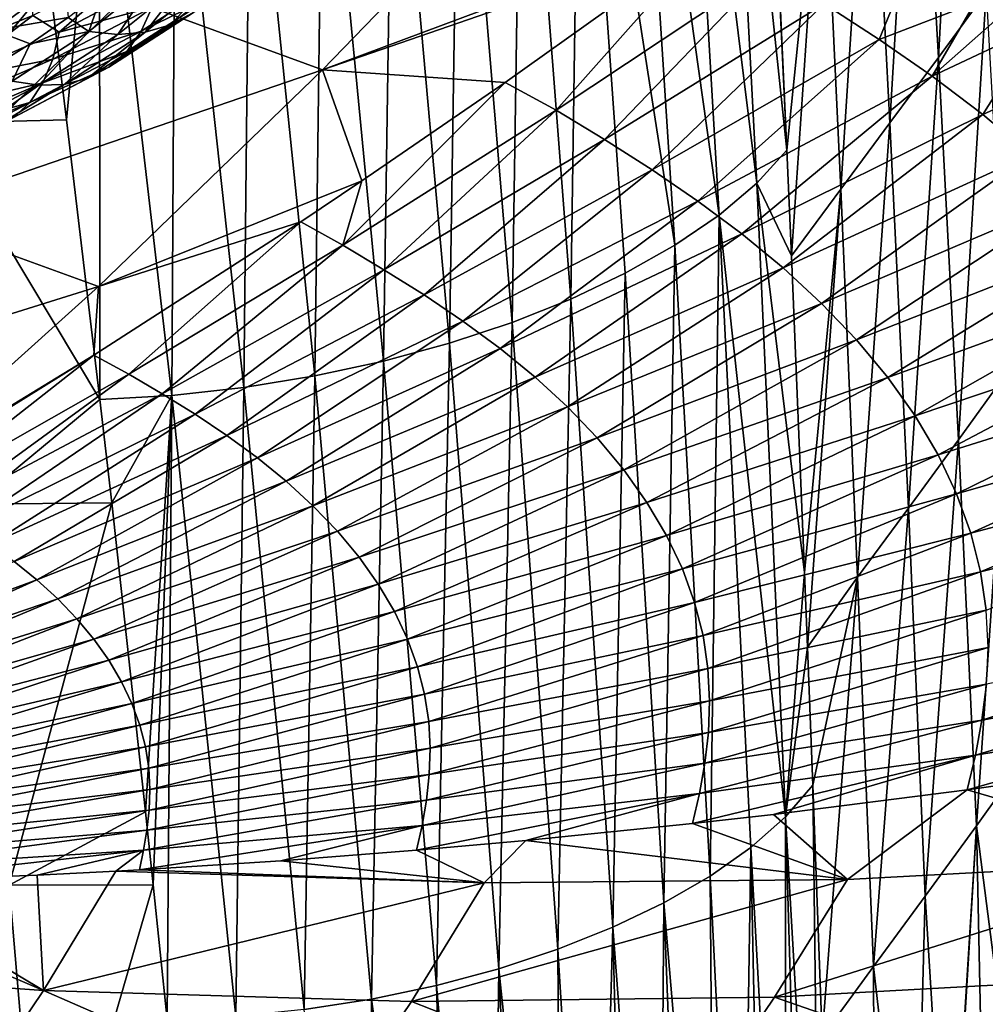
# Model space of a CAD drawing. Header units: metres. Extents: x -109 to 109, y -78 to 121.
# Tile 939 of 1056: x 85 to 93, y -58 to -50. Entities that reach past the tile are written whole.
import ezdxf

# ---------------------------------------------------------------- set-up
doc = ezdxf.new("R2010")
doc.units = ezdxf.units.M
doc.layers.add('solid_508554_SW0001', color=7, linetype='CONTINUOUS')

msp = doc.modelspace()

# ---------------------------------------------------------------- linework, layer by layer
at = {"layer": 'solid_508554_SW0001'}
for points in [[(83.750977, -49.966553, 17.324158), (84.754463, -49.560249, 18.027895), (84.139221, -17.462439, -2.059138)], [(90.687119, -45.521286, 10.242718), (90.976997, -45.22266, 10.757515), (91.233322, -50.717045, 13.032104)], [(90.976997, -45.22266, 10.757515), (91.122009, -48.249977, 11.997476), (91.233322, -50.717045, 13.032104)], [(90.975471, -51.002136, 12.541978), (90.331268, -45.80825, 9.746799), (90.687119, -45.521286, 10.242718)], [(90.975471, -51.002136, 12.541978), (90.687119, -45.521286, 10.242718), (91.233322, -50.717045, 13.032104)], [(90.651695, -51.275505, 12.069802), (89.919426, -46.080467, 9.276121), (90.331268, -45.80825, 9.746799)], [(90.975471, -51.002136, 12.541978), (90.651695, -51.275505, 12.069802), (90.331268, -45.80825, 9.746799)], [(90.272041, -51.534504, 11.622154), (89.460594, -46.334724, 8.836304), (89.919426, -46.080467, 9.276121)], [(90.651695, -51.275505, 12.069802), (90.272041, -51.534504, 11.622154), (89.919426, -46.080467, 9.276121)], [(92.349892, -46.643078, 14.756118), (92.742668, -46.107746, 15.683356), (92.538055, -49.920433, 16.295904)], [(92.742668, -46.107746, 15.683356), (92.946503, -49.360046, 17.265461), (92.538055, -49.920433, 16.295904)], [(89.377579, -51.997841, 10.820712), (88.960007, -46.56913, 8.430643), (89.460594, -46.334724, 8.836304)], [(89.845566, -51.775925, 11.204675), (89.377579, -51.997841, 10.820712), (89.460594, -46.334724, 8.836304)], [(90.272041, -51.534504, 11.622154), (89.845566, -51.775925, 11.204675), (89.460594, -46.334724, 8.836304)], [(88.872452, -52.198643, 10.473044), (88.421936, -46.78212, 8.061854), (88.960007, -46.56913, 8.430643)], [(89.377579, -51.997841, 10.820712), (88.872452, -52.198643, 10.473044), (88.960007, -46.56913, 8.430643)], [(91.948837, -47.178226, 13.832317), (92.349892, -46.643078, 14.756118), (92.120712, -50.483646, 15.331695)], [(92.349892, -46.643078, 14.756118), (92.538055, -49.920433, 16.295904), (92.120712, -50.483646, 15.331695)], [(88.334549, -52.376743, 10.164435), (87.850662, -46.972122, 7.73264), (88.421936, -46.78212, 8.061854)], [(88.872452, -52.198643, 10.473044), (88.334549, -52.376743, 10.164435), (88.421936, -46.78212, 8.061854)], [(87.768227, -52.530563, 9.897608), (87.250443, -47.137608, 7.445669), (87.850662, -46.972122, 7.73264)], [(88.334549, -52.376743, 10.164435), (87.768227, -52.530563, 9.897608), (87.850662, -46.972122, 7.73264)], [(87.177834, -52.658539, 9.675272), (86.625542, -47.277039, 7.203598), (87.250443, -47.137608, 7.445669)], [(87.768227, -52.530563, 9.897608), (87.177834, -52.658539, 9.675272), (87.250443, -47.137608, 7.445669)], [(83.906235, -50.48708, 8.109526), (84.624092, -47.15937, 6.624505), (84.670677, -47.513565, 6.789564)], [(91.540047, -47.713966, 12.912715), (91.948837, -47.178226, 13.832317), (91.696953, -51.05241, 14.373791)], [(91.948837, -47.178226, 13.832317), (92.120712, -50.483646, 15.331695), (91.696953, -51.05241, 14.373791)], [(86.568657, -52.758755, 9.50074), (85.981155, -47.388519, 7.009692), (86.625542, -47.277039, 7.203598)], [(87.177834, -52.658539, 9.675272), (86.568657, -52.758755, 9.50074), (86.625542, -47.277039, 7.203598)], [(85.949692, -52.827854, 9.379742), (85.326263, -47.468731, 6.869647), (85.981155, -47.388519, 7.009692)], [(86.568657, -52.758755, 9.50074), (85.949692, -52.827854, 9.379742), (85.981155, -47.388519, 7.009692)], [(85.044151, -50.457874, 8.173275), (84.898819, -49.288944, 7.621439), (85.326263, -47.468731, 6.869647)], [(85.330765, -52.861279, 9.318203), (85.044151, -50.457874, 8.173275), (85.326263, -47.468731, 6.869647)], [(85.949692, -52.827854, 9.379742), (85.330765, -52.861279, 9.318203), (85.326263, -47.468731, 6.869647)], [(83.906235, -50.48708, 8.109526), (84.670677, -47.513565, 6.789564), (84.898819, -49.288944, 7.621439)], [(91.233322, -50.717045, 13.032104), (91.122009, -48.249977, 11.997476), (91.540047, -47.713966, 12.912715)], [(91.233322, -50.717045, 13.032104), (91.540047, -47.713966, 12.912715), (91.27282, -51.627193, 13.41931)], [(91.540047, -47.713966, 12.912715), (91.696953, -51.05241, 14.373791), (91.27282, -51.627193, 13.41931)], [(87.243942, -50.02697, 41.795589), (89.155586, -48.052219, 43.683041), (85.540932, -49.401779, 42.890129)], [(87.243942, -50.02697, 41.795589), (90.837463, -48.685139, 42.585796), (89.155586, -48.052219, 43.683041)], [(87.243942, -50.02697, 41.795589), (90.583397, -48.872368, 42.431129), (90.837463, -48.685139, 42.585796)], [(83.612785, -51.272274, 40.904804), (85.540932, -49.401779, 42.890129), (83.813843, -48.787457, 43.946011)], [(87.243942, -50.02697, 41.795589), (88.813507, -50.137417, 41.33046), (90.583397, -48.872368, 42.431129)], [(88.813507, -50.137417, 41.33046), (89.251923, -50.374725, 40.945793), (90.583397, -48.872368, 42.431129)], [(89.251923, -50.374725, 40.945793), (91.074928, -49.162094, 41.984627), (90.583397, -48.872368, 42.431129)], [(84.978859, -49.703934, 18.396936), (85.667511, -49.103725, 18.818617), (84.754463, -49.560249, 18.027895)], [(85.837753, -49.252155, 19.179438), (85.667511, -49.103725, 18.818617), (84.978859, -49.703934, 18.396936)], [(86.554451, -49.145718, 21.930285), (85.938278, -49.639999, 21.074167), (86.321869, -49.220146, 22.122322)], [(86.133575, -49.534992, 20.856579), (85.938278, -49.639999, 21.074167), (86.554451, -49.145718, 21.930285)], [(89.251923, -50.374725, 40.945793), (89.668411, -50.627247, 40.540276), (91.074928, -49.162094, 41.984627)], [(89.668411, -50.627247, 40.540276), (91.556183, -49.459976, 41.524323), (91.074928, -49.162094, 41.984627)], [(84.298813, -49.490547, 22.030653), (85.027191, -49.241287, 22.510548), (84.422661, -49.687458, 21.737755)], [(84.422661, -49.687458, 21.737755), (85.027191, -49.241287, 22.510548), (85.057487, -49.577053, 21.928982)], [(85.837753, -49.252155, 19.179438), (84.978859, -49.703934, 18.396936), (85.779312, -49.487717, 19.373369)], [(85.805992, -49.240417, 22.464653), (85.235687, -49.697903, 21.672266), (85.358971, -49.341015, 22.337809)], [(85.483849, -49.72245, 21.486992), (85.235687, -49.697903, 21.672266), (85.805992, -49.240417, 22.464653)], [(86.070358, -49.251968, 22.301889), (85.483849, -49.72245, 21.486992), (85.805992, -49.240417, 22.464653)], [(85.719948, -49.702991, 21.286009), (85.483849, -49.72245, 21.486992), (86.070358, -49.251968, 22.301889)], [(86.436905, -49.210018, 20.425175), (85.686211, -49.694923, 19.585289), (86.301132, -49.390503, 20.638494)], [(85.779312, -49.487717, 19.373369), (85.686211, -49.694923, 19.585289), (86.436905, -49.210018, 20.425175)], [(86.321869, -49.220146, 22.122322), (85.719948, -49.702991, 21.286009), (86.070358, -49.251968, 22.301889)], [(85.938278, -49.639999, 21.074167), (85.719948, -49.702991, 21.286009), (86.321869, -49.220146, 22.122322)], [(91.556183, -49.459976, 41.524323), (92.027115, -49.766102, 41.044632), (92.24894, -49.22438, 41.638832)], [(92.027115, -49.766102, 41.044632), (92.850548, -49.450554, 41.223801), (92.24894, -49.22438, 41.638832)], [(83.906235, -50.48708, 8.109526), (84.898819, -49.288944, 7.621439), (85.044151, -50.457874, 8.173275)], [(85.235687, -49.697903, 21.672266), (85.057487, -49.577053, 21.928982), (85.358971, -49.341015, 22.337809)], [(87.243942, -50.02697, 41.795589), (85.540932, -49.401779, 42.890129), (83.612785, -51.272274, 40.904804)], [(86.301132, -49.390503, 20.638494), (85.560699, -49.868782, 19.810085), (86.133575, -49.534992, 20.856579)], [(85.686211, -49.694923, 19.585289), (85.560699, -49.868782, 19.810085), (86.301132, -49.390503, 20.638494)], [(92.538055, -49.920433, 16.295904), (92.946503, -49.360046, 17.265461), (92.709793, -53.208382, 17.870445)], [(92.946503, -49.360046, 17.265461), (93.131805, -52.625057, 18.879301), (92.709793, -53.208382, 17.870445)], [(85.779312, -49.487717, 19.373369), (84.925789, -49.936665, 18.595764), (85.686211, -49.694923, 19.585289)], [(84.978859, -49.703934, 18.396936), (84.925789, -49.936665, 18.595764), (85.779312, -49.487717, 19.373369)], [(89.668411, -50.627247, 40.540276), (90.076019, -50.887096, 40.118046), (91.556183, -49.459976, 41.524323)], [(90.076019, -50.887096, 40.118046), (92.027115, -49.766102, 41.044632), (91.556183, -49.459976, 41.524323)], [(92.027115, -49.766102, 41.044632), (92.482697, -50.083233, 40.54023), (92.850548, -49.450554, 41.223801)], [(92.482697, -50.083233, 40.54023), (93.095062, -49.541298, 41.052956), (92.850548, -49.450554, 41.223801)], [(84.032959, -50.109947, 17.693699), (84.754463, -49.560249, 18.027895), (83.750977, -49.966553, 17.324158)], [(84.978859, -49.703934, 18.396936), (84.754463, -49.560249, 18.027895), (84.032959, -50.109947, 17.693699)], [(84.422661, -49.687458, 21.737755), (85.057487, -49.577053, 21.928982), (84.730911, -49.80455, 21.534945)], [(85.235687, -49.697903, 21.672266), (84.730911, -49.80455, 21.534945), (85.057487, -49.577053, 21.928982)], [(86.133575, -49.534992, 20.856579), (85.4058, -50.005096, 20.042334), (85.938278, -49.639999, 21.074167)], [(85.560699, -49.868782, 19.810085), (85.4058, -50.005096, 20.042334), (86.133575, -49.534992, 20.856579)], [(92.482697, -50.083233, 40.54023), (93.395844, -49.651783, 40.841183), (93.095062, -49.541298, 41.052956)], [(85.938278, -49.639999, 21.074167), (85.225258, -50.100574, 20.276428), (85.719948, -49.702991, 21.286009)], [(85.4058, -50.005096, 20.042334), (85.225258, -50.100574, 20.276428), (85.938278, -49.639999, 21.074167)], [(92.482697, -50.083233, 40.54023), (92.917931, -50.412514, 40.008678), (93.395844, -49.651783, 40.841183)], [(92.917931, -50.412514, 40.008678), (94.061241, -49.891178, 40.36655), (93.395844, -49.651783, 40.841183)], [(84.978859, -49.703934, 18.396936), (84.032959, -50.109947, 17.693699), (84.925789, -49.936665, 18.595764)], [(84.422661, -49.687458, 21.737755), (84.730911, -49.80455, 21.534945), (84.380211, -50.02285, 21.156839)], [(85.235687, -49.697903, 21.672266), (84.575745, -50.124195, 20.93391), (84.730911, -49.80455, 21.534945)], [(84.805161, -50.160851, 20.727661), (84.575745, -50.124195, 20.93391), (85.235687, -49.697903, 21.672266)], [(85.483849, -49.72245, 21.486992), (84.805161, -50.160851, 20.727661), (85.235687, -49.697903, 21.672266)], [(85.023415, -50.152912, 20.506723), (84.805161, -50.160851, 20.727661), (85.483849, -49.72245, 21.486992)], [(85.686211, -49.694923, 19.585289), (84.841255, -50.13937, 18.815487), (85.560699, -49.868782, 19.810085)], [(84.925789, -49.936665, 18.595764), (84.841255, -50.13937, 18.815487), (85.686211, -49.694923, 19.585289)], [(85.719948, -49.702991, 21.286009), (85.023415, -50.152912, 20.506723), (85.483849, -49.72245, 21.486992)], [(85.225258, -50.100574, 20.276428), (85.023415, -50.152912, 20.506723), (85.719948, -49.702991, 21.286009)], [(90.076019, -50.887096, 40.118046), (90.470436, -51.156918, 39.674637), (92.027115, -49.766102, 41.044632)], [(90.470436, -51.156918, 39.674637), (92.482697, -50.083233, 40.54023), (92.027115, -49.766102, 41.044632)], [(84.575745, -50.124195, 20.93391), (84.380211, -50.02285, 21.156839), (84.730911, -49.80455, 21.534945)], [(84.925789, -49.936665, 18.595764), (83.985817, -50.340137, 17.896929), (84.841255, -50.13937, 18.815487)], [(84.032959, -50.109947, 17.693699), (83.985817, -50.340137, 17.896929), (84.925789, -49.936665, 18.595764)], [(85.560699, -49.868782, 19.810085), (84.727287, -50.307156, 19.0508), (85.4058, -50.005096, 20.042334)], [(84.841255, -50.13937, 18.815487), (84.727287, -50.307156, 19.0508), (85.560699, -49.868782, 19.810085)], [(92.120712, -50.483646, 15.331695), (92.538055, -49.920433, 16.295904), (92.278526, -53.79525, 16.867443)], [(92.538055, -49.920433, 16.295904), (92.709793, -53.208382, 17.870445), (92.278526, -53.79525, 16.867443)], [(92.917931, -50.412514, 40.008678), (93.327957, -50.754627, 39.448376), (94.061241, -49.891178, 40.36655)], [(85.4058, -50.005096, 20.042334), (84.586639, -50.435974, 19.296028), (85.225258, -50.100574, 20.276428)], [(84.727287, -50.307156, 19.0508), (84.586639, -50.435974, 19.296028), (85.4058, -50.005096, 20.042334)], [(85.318634, -51.888756, 39.810589), (87.243942, -50.02697, 41.795589), (83.612785, -51.272274, 40.904804)], [(85.225258, -50.100574, 20.276428), (84.422699, -50.522717, 19.545252), (85.023415, -50.152912, 20.506723)], [(84.586639, -50.435974, 19.296028), (84.422699, -50.522717, 19.545252), (85.225258, -50.100574, 20.276428)], [(85.318634, -51.888756, 39.810589), (87.580116, -50.983009, 40.542751), (87.243942, -50.02697, 41.795589)], [(87.243942, -50.02697, 41.795589), (87.580116, -50.983009, 40.542751), (88.813507, -50.137417, 41.33046)], [(90.470436, -51.156918, 39.674637), (90.847359, -51.437897, 39.208073), (92.482697, -50.083233, 40.54023)], [(90.847359, -51.437897, 39.208073), (92.917931, -50.412514, 40.008678), (92.482697, -50.083233, 40.54023)], [(84.841255, -50.13937, 18.815487), (83.910706, -50.538795, 18.123663), (84.727287, -50.307156, 19.0508)], [(83.985817, -50.340137, 17.896929), (83.910706, -50.538795, 18.123663), (84.841255, -50.13937, 18.815487)], [(84.805161, -50.160851, 20.727661), (84.041245, -50.562668, 20.031689), (84.575745, -50.124195, 20.93391)], [(84.239426, -50.565292, 19.792461), (84.041245, -50.562668, 20.031689), (84.805161, -50.160851, 20.727661)], [(85.023415, -50.152912, 20.506723), (84.239426, -50.565292, 19.792461), (84.805161, -50.160851, 20.727661)], [(84.422699, -50.522717, 19.545252), (84.239426, -50.565292, 19.792461), (85.023415, -50.152912, 20.506723)], [(87.419044, -51.535702, 39.868343), (89.251923, -50.374725, 40.945793), (88.813507, -50.137417, 41.33046)], [(87.580116, -50.983009, 40.542751), (87.419044, -51.535702, 39.868343), (88.813507, -50.137417, 41.33046)], [(84.727287, -50.307156, 19.0508), (83.809456, -50.701122, 18.368429), (84.586639, -50.435974, 19.296028)], [(83.910706, -50.538795, 18.123663), (83.809456, -50.701122, 18.368429), (84.727287, -50.307156, 19.0508)], [(87.419044, -51.535702, 39.868343), (87.77124, -51.745747, 39.521042), (89.251923, -50.374725, 40.945793)], [(87.77124, -51.745747, 39.521042), (89.668411, -50.627247, 40.540276), (89.251923, -50.374725, 40.945793)], [(90.847359, -51.437897, 39.208073), (91.202599, -51.730808, 38.717083), (92.917931, -50.412514, 40.008678)], [(91.202599, -51.730808, 38.717083), (93.327957, -50.754627, 39.448376), (92.917931, -50.412514, 40.008678)], [(83.906235, -50.48708, 8.109526), (85.044151, -50.457874, 8.173275), (85.330765, -52.861279, 9.318203)], [(83.906235, -50.48708, 8.109526), (85.330765, -52.861279, 9.318203), (84.241867, -53.760601, 9.683056)], [(91.696953, -51.05241, 14.373791), (92.120712, -50.483646, 15.331695), (91.841835, -54.388969, 15.870962)], [(92.120712, -50.483646, 15.331695), (92.278526, -53.79525, 16.867443), (91.841835, -54.388969, 15.870962)], [(87.77124, -51.745747, 39.521042), (88.116035, -51.962276, 39.159538), (89.668411, -50.627247, 40.540276)], [(88.116035, -51.962276, 39.159538), (90.076019, -50.887096, 40.118046), (89.668411, -50.627247, 40.540276)], [(90.975471, -51.002136, 12.541978), (91.233322, -50.717045, 13.032104), (91.27282, -51.627193, 13.41931)], [(91.202599, -51.730808, 38.717083), (91.53241, -52.035046, 38.202789), (93.327957, -50.754627, 39.448376)], [(91.53241, -52.035046, 38.202789), (93.708405, -51.108715, 38.860516), (93.327957, -50.754627, 39.448376)], [(88.116035, -51.962276, 39.159538), (88.449814, -52.187672, 38.780087), (90.076019, -50.887096, 40.118046)], [(88.449814, -52.187672, 38.780087), (90.470436, -51.156918, 39.674637), (90.076019, -50.887096, 40.118046)], [(85.318634, -51.888756, 39.810589), (87.056358, -51.333092, 40.20303), (87.580116, -50.983009, 40.542751)], [(87.580116, -50.983009, 40.542751), (87.056358, -51.333092, 40.20303), (87.419044, -51.535702, 39.868343)], [(90.975471, -51.002136, 12.541978), (91.223076, -56.449757, 14.928519), (90.651695, -51.275505, 12.069802)], [(90.975471, -51.002136, 12.541978), (91.27282, -51.627193, 13.41931), (91.385887, -54.349785, 14.595413)], [(90.975471, -51.002136, 12.541978), (91.385887, -54.349785, 14.595413), (91.223076, -56.449757, 14.928519)], [(91.385887, -54.349785, 14.595413), (91.27282, -51.627193, 13.41931), (91.696953, -51.05241, 14.373791)], [(91.385887, -54.349785, 14.595413), (91.696953, -51.05241, 14.373791), (91.411407, -54.991268, 14.876433)], [(91.696953, -51.05241, 14.373791), (91.841835, -54.388969, 15.870962), (91.411407, -54.991268, 14.876433)], [(91.53241, -52.035046, 38.202789), (91.83316, -52.349609, 37.666954), (93.708405, -51.108715, 38.860516)], [(91.83316, -52.349609, 37.666954), (94.055099, -51.473499, 38.247032), (93.708405, -51.108715, 38.860516)], [(88.449814, -52.187672, 38.780087), (88.768959, -52.423061, 38.381069), (90.470436, -51.156918, 39.674637)], [(88.768959, -52.423061, 38.381069), (90.847359, -51.437897, 39.208073), (90.470436, -51.156918, 39.674637)], [(85.318634, -51.888756, 39.810589), (83.612785, -51.272274, 40.904804), (81.659447, -53.034313, 38.81683)], [(90.651695, -51.275505, 12.069802), (90.574455, -56.958588, 14.049822), (90.272041, -51.534504, 11.622154)], [(90.651695, -51.275505, 12.069802), (90.925766, -56.711475, 14.476726), (90.574455, -56.958588, 14.049822)], [(90.651695, -51.275505, 12.069802), (91.223076, -56.449757, 14.928519), (90.925766, -56.711475, 14.476726)], [(85.277832, -52.481468, 39.026154), (85.577919, -52.643505, 38.751713), (87.056358, -51.333092, 40.20303)], [(85.318634, -51.888756, 39.810589), (85.277832, -52.481468, 39.026154), (87.056358, -51.333092, 40.20303)], [(85.577919, -52.643505, 38.751713), (87.419044, -51.535702, 39.868343), (87.056358, -51.333092, 40.20303)], [(88.768959, -52.423061, 38.381069), (89.069931, -52.669205, 37.961468), (90.847359, -51.437897, 39.208073)], [(89.069931, -52.669205, 37.961468), (91.202599, -51.730808, 38.717083), (90.847359, -51.437897, 39.208073)], [(85.577919, -52.643505, 38.751713), (85.86644, -52.813416, 38.464703), (87.419044, -51.535702, 39.868343)], [(85.86644, -52.813416, 38.464703), (87.77124, -51.745747, 39.521042), (87.419044, -51.535702, 39.868343)], [(90.272041, -51.534504, 11.622154), (90.177307, -57.188221, 13.652867), (89.845566, -51.775925, 11.204675)], [(90.272041, -51.534504, 11.622154), (90.574455, -56.958588, 14.049822), (90.177307, -57.188221, 13.652867)], [(91.83316, -52.349609, 37.666954), (92.101845, -52.672939, 37.112324), (94.055099, -51.473499, 38.247032)], [(92.101845, -52.672939, 37.112324), (94.364517, -51.847088, 37.611031), (94.055099, -51.473499, 38.247032)], [(85.86644, -52.813416, 38.464703), (86.149002, -52.988899, 38.165985), (87.77124, -51.745747, 39.521042)], [(86.149002, -52.988899, 38.165985), (88.116035, -51.962276, 39.159538), (87.77124, -51.745747, 39.521042)], [(89.069931, -52.669205, 37.961468), (89.349556, -52.925632, 37.522308), (91.202599, -51.730808, 38.717083)], [(89.349556, -52.925632, 37.522308), (91.53241, -52.035046, 38.202789), (91.202599, -51.730808, 38.717083)], [(89.845566, -51.775925, 11.204675), (89.739342, -57.398548, 13.289037), (89.377579, -51.997841, 10.820712)], [(89.845566, -51.775925, 11.204675), (90.177307, -57.188221, 13.652867), (89.739342, -57.398548, 13.289037)], [(92.101845, -52.672939, 37.112324), (92.335999, -53.002888, 36.542629), (94.364517, -51.847088, 37.611031)], [(92.335999, -53.002888, 36.542629), (94.633835, -52.226963, 36.956783), (94.364517, -51.847088, 37.611031)], [(85.318634, -51.888756, 39.810589), (81.659447, -53.034313, 38.81683), (83.362289, -53.648247, 37.718155)], [(85.318634, -51.888756, 39.810589), (83.362289, -53.648247, 37.718155), (85.277832, -52.481468, 39.026154)], [(86.149002, -52.988899, 38.165985), (86.422668, -53.172009, 37.85247), (88.116035, -51.962276, 39.159538)], [(86.422668, -53.172009, 37.85247), (88.449814, -52.187672, 38.780087), (88.116035, -51.962276, 39.159538)], [(89.377579, -51.997841, 10.820712), (89.264816, -57.588013, 12.961034), (88.872452, -52.198643, 10.473044)], [(89.377579, -51.997841, 10.820712), (89.739342, -57.398548, 13.289037), (89.264816, -57.588013, 12.961034)], [(89.349556, -52.925632, 37.522308), (89.604767, -53.191551, 37.065155), (91.53241, -52.035046, 38.202789)], [(89.604767, -53.191551, 37.065155), (91.83316, -52.349609, 37.666954), (91.53241, -52.035046, 38.202789)], [(86.422668, -53.172009, 37.85247), (86.684479, -53.363712, 37.522846), (88.449814, -52.187672, 38.780087)], [(86.684479, -53.363712, 37.522846), (88.768959, -52.423061, 38.381069), (88.449814, -52.187672, 38.780087)], [(88.872452, -52.198643, 10.473044), (88.757965, -57.755054, 12.67155), (88.334549, -52.376743, 10.164435)], [(88.872452, -52.198643, 10.473044), (89.264816, -57.588013, 12.961034), (88.757965, -57.755054, 12.67155)], [(92.335999, -53.002888, 36.542629), (92.533524, -53.337231, 35.961731), (94.633835, -52.226963, 36.956783)], [(92.533524, -53.337231, 35.961731), (94.860626, -52.610531, 36.288712), (94.633835, -52.226963, 36.956783)], [(88.334549, -52.376743, 10.164435), (88.223015, -57.898155, 12.423223), (87.768227, -52.530563, 9.897608)], [(88.334549, -52.376743, 10.164435), (88.757965, -57.755054, 12.67155), (88.223015, -57.898155, 12.423223)], [(89.604767, -53.191551, 37.065155), (89.832977, -53.465652, 36.592415), (91.83316, -52.349609, 37.666954)], [(89.832977, -53.465652, 36.592415), (92.101845, -52.672939, 37.112324), (91.83316, -52.349609, 37.666954)], [(86.684479, -53.363712, 37.522846), (86.931534, -53.564682, 37.176296), (88.768959, -52.423061, 38.381069)], [(86.931534, -53.564682, 37.176296), (89.069931, -52.669205, 37.961468), (88.768959, -52.423061, 38.381069)], [(83.362289, -53.648247, 37.718155), (84.410133, -53.019012, 38.438862), (85.277832, -52.481468, 39.026154)], [(83.729713, -53.695126, 37.594818), (85.577919, -52.643505, 38.751713), (85.277832, -52.481468, 39.026154)], [(84.410133, -53.019012, 38.438862), (83.729713, -53.695126, 37.594818), (85.277832, -52.481468, 39.026154)], [(87.768227, -52.530563, 9.897608), (87.664207, -58.0158, 12.218681), (87.177834, -52.658539, 9.675272)], [(87.768227, -52.530563, 9.897608), (88.223015, -57.898155, 12.423223), (87.664207, -58.0158, 12.218681)], [(83.729713, -53.695126, 37.594818), (83.955132, -53.826702, 37.369331), (85.577919, -52.643505, 38.751713)], [(83.955132, -53.826702, 37.369331), (85.86644, -52.813416, 38.464703), (85.577919, -52.643505, 38.751713)], [(92.533524, -53.337231, 35.961731), (92.693504, -53.67355, 35.373821), (94.860626, -52.610531, 36.288712)], [(92.693504, -53.67355, 35.373821), (95.043839, -52.995029, 35.611664), (94.860626, -52.610531, 36.288712)], [(92.709793, -53.208382, 17.870445), (93.131805, -52.625057, 18.879301), (92.865189, -56.52721, 19.491049)], [(93.131805, -52.625057, 18.879301), (93.297394, -55.923164, 20.536774), (92.865189, -56.52721, 19.491049)], [(87.177834, -52.658539, 9.675272), (87.086525, -58.106167, 12.061057), (86.568657, -52.758755, 9.50074)], [(86.931534, -53.564682, 37.176296), (87.161224, -53.774548, 36.813713), (89.069931, -52.669205, 37.961468)], [(87.177834, -52.658539, 9.675272), (87.664207, -58.0158, 12.218681), (87.086525, -58.106167, 12.061057)], [(87.161224, -53.774548, 36.813713), (89.349556, -52.925632, 37.522308), (89.069931, -52.669205, 37.961468)], [(89.832977, -53.465652, 36.592415), (90.032112, -53.746101, 36.107315), (92.101845, -52.672939, 37.112324)], [(90.032112, -53.746101, 36.107315), (92.335999, -53.002888, 36.542629), (92.101845, -52.672939, 37.112324)], [(83.955132, -53.826702, 37.369331), (84.17598, -53.962837, 37.134678), (85.86644, -52.813416, 38.464703)], [(84.17598, -53.962837, 37.134678), (86.149002, -52.988899, 38.165985), (85.86644, -52.813416, 38.464703)], [(86.568657, -52.758755, 9.50074), (86.498062, -58.166222, 11.955519), (85.949692, -52.827854, 9.379742)], [(86.568657, -52.758755, 9.50074), (87.086525, -58.106167, 12.061057), (86.498062, -58.166222, 11.955519)], [(84.241867, -53.760601, 9.683056), (85.330765, -52.861279, 9.318203), (85.432442, -53.748833, 9.744531)], [(85.432442, -53.748833, 9.744531), (85.330765, -52.861279, 9.318203), (85.949692, -52.827854, 9.379742)], [(85.723511, -56.406879, 11.032694), (85.432442, -53.748833, 9.744531), (85.949692, -52.827854, 9.379742)], [(85.7892, -57.033646, 11.338936), (85.723511, -56.406879, 11.032694), (85.949692, -52.827854, 9.379742)], [(85.7892, -57.033646, 11.338936), (85.949692, -52.827854, 9.379742), (85.907631, -58.19194, 11.907401)], [(85.949692, -52.827854, 9.379742), (86.498062, -58.166222, 11.955519), (85.907631, -58.19194, 11.907401)], [(87.161224, -53.774548, 36.813713), (87.371017, -53.992661, 36.436432), (89.349556, -52.925632, 37.522308)], [(87.371017, -53.992661, 36.436432), (89.604767, -53.191551, 37.065155), (89.349556, -52.925632, 37.522308)], [(84.17598, -53.962837, 37.134678), (84.389954, -54.105167, 36.888401), (86.149002, -52.988899, 38.165985)], [(84.389954, -54.105167, 36.888401), (86.422668, -53.172009, 37.85247), (86.149002, -52.988899, 38.165985)], [(90.032112, -53.746101, 36.107315), (90.200356, -54.031002, 35.613197), (92.335999, -53.002888, 36.542629)], [(90.200356, -54.031002, 35.613197), (92.533524, -53.337231, 35.961731), (92.335999, -53.002888, 36.542629)], [(92.693504, -53.67355, 35.373821), (92.815392, -54.009373, 34.78315), (95.043839, -52.995029, 35.611664)], [(92.815392, -54.009373, 34.78315), (95.182854, -53.37767, 34.930573), (95.043839, -52.995029, 35.611664)], [(84.389954, -54.105167, 36.888401), (84.594742, -54.254463, 36.629475), (86.422668, -53.172009, 37.85247)], [(84.594742, -54.254463, 36.629475), (86.684479, -53.363712, 37.522846), (86.422668, -53.172009, 37.85247)], [(87.371017, -53.992661, 36.436432), (87.558777, -54.217937, 36.046486), (89.604767, -53.191551, 37.065155)], [(87.558777, -54.217937, 36.046486), (89.832977, -53.465652, 36.592415), (89.604767, -53.191551, 37.065155)], [(92.278526, -53.79525, 16.867443), (92.709793, -53.208382, 17.870445), (92.424042, -57.130726, 18.448702)], [(92.709793, -53.208382, 17.870445), (92.865189, -56.52721, 19.491049), (92.424042, -57.130726, 18.448702)], [(84.594742, -54.254463, 36.629475), (84.788086, -54.411255, 36.357262), (86.684479, -53.363712, 37.522846)], [(84.788086, -54.411255, 36.357262), (86.931534, -53.564682, 37.176296), (86.684479, -53.363712, 37.522846)], [(90.200356, -54.031002, 35.613197), (90.336922, -54.318245, 35.113663), (92.533524, -53.337231, 35.961731)], [(90.336922, -54.318245, 35.113663), (92.693504, -53.67355, 35.373821), (92.533524, -53.337231, 35.961731)], [(92.815392, -54.009373, 34.78315), (92.899773, -54.342518, 34.19347), (95.182854, -53.37767, 34.930573)], [(92.899773, -54.342518, 34.19347), (95.278366, -53.75602, 34.249813), (95.182854, -53.37767, 34.930573)], [(87.558777, -54.217937, 36.046486), (87.722778, -54.448853, 35.646599), (89.832977, -53.465652, 36.592415)], [(87.722778, -54.448853, 35.646599), (90.032112, -53.746101, 36.107315), (89.832977, -53.465652, 36.592415)], [(84.788086, -54.411255, 36.357262), (84.967926, -54.575256, 36.072472), (86.931534, -53.564682, 37.176296)], [(84.967926, -54.575256, 36.072472), (87.161224, -53.774548, 36.813713), (86.931534, -53.564682, 37.176296)], [(87.722778, -54.448853, 35.646599), (87.861511, -54.683811, 35.239567), (90.032112, -53.746101, 36.107315)], [(87.861511, -54.683811, 35.239567), (90.200356, -54.031002, 35.613197), (90.032112, -53.746101, 36.107315)], [(90.336922, -54.318245, 35.113663), (90.441299, -54.605694, 34.612358), (92.693504, -53.67355, 35.373821)], [(90.441299, -54.605694, 34.612358), (92.815392, -54.009373, 34.78315), (92.693504, -53.67355, 35.373821)], [(84.241867, -53.760601, 9.683056), (85.432442, -53.748833, 9.744531), (84.550598, -57.037643, 11.283318)], [(84.550598, -57.037643, 11.283318), (85.432442, -53.748833, 9.744531), (85.723511, -56.406879, 11.032694)], [(84.967926, -54.575256, 36.072472), (85.132286, -54.745941, 35.776188), (87.161224, -53.774548, 36.813713)], [(85.132286, -54.745941, 35.776188), (87.371017, -53.992661, 36.436432), (87.161224, -53.774548, 36.813713)], [(91.841835, -54.388969, 15.870962), (92.278526, -53.79525, 16.867443), (91.977608, -57.734615, 17.409101)], [(92.278526, -53.79525, 16.867443), (92.424042, -57.130726, 18.448702), (91.977608, -57.734615, 17.409101)], [(92.899773, -54.342518, 34.19347), (92.948395, -54.671082, 33.608028), (95.278366, -53.75602, 34.249813)], [(85.132286, -54.745941, 35.776188), (85.279472, -54.922455, 35.470028), (87.371017, -53.992661, 36.436432)], [(85.279472, -54.922455, 35.470028), (87.558777, -54.217937, 36.046486), (87.371017, -53.992661, 36.436432)], [(87.861511, -54.683811, 35.239567), (87.974304, -54.921055, 34.828407), (90.200356, -54.031002, 35.613197)], [(87.974304, -54.921055, 34.828407), (90.336922, -54.318245, 35.113663), (90.200356, -54.031002, 35.613197)], [(90.441299, -54.605694, 34.612358), (90.513985, -54.891418, 34.11248), (92.815392, -54.009373, 34.78315)], [(90.513985, -54.891418, 34.11248), (92.899773, -54.342518, 34.19347), (92.815392, -54.009373, 34.78315)], [(85.279472, -54.922455, 35.470028), (85.408119, -55.103573, 35.156162), (87.558777, -54.217937, 36.046486)], [(85.408119, -55.103573, 35.156162), (87.722778, -54.448853, 35.646599), (87.558777, -54.217937, 36.046486)], [(82.639915, -55.203983, 35.50198), (84.788086, -54.411255, 36.357262), (84.594742, -54.254463, 36.629475)], [(87.974304, -54.921055, 34.828407), (88.060722, -55.158772, 34.416164), (90.336922, -54.318245, 35.113663)], [(88.060722, -55.158772, 34.416164), (90.441299, -54.605694, 34.612358), (90.336922, -54.318245, 35.113663)], [(82.639915, -55.203983, 35.50198), (82.769897, -55.322445, 35.295868), (84.788086, -54.411255, 36.357262)], [(82.769897, -55.322445, 35.295868), (84.967926, -54.575256, 36.072472), (84.788086, -54.411255, 36.357262)], [(90.513985, -54.891418, 34.11248), (90.556419, -55.173729, 33.616772), (92.899773, -54.342518, 34.19347)], [(90.556419, -55.173729, 33.616772), (92.948395, -54.671082, 33.608028), (92.899773, -54.342518, 34.19347)], [(91.223076, -56.449757, 14.928519), (91.385887, -54.349785, 14.595413), (91.411407, -54.991268, 14.876433)], [(91.457405, -56.175869, 15.399322), (91.411407, -54.991268, 14.876433), (91.841835, -54.388969, 15.870962)], [(91.457405, -56.175869, 15.399322), (91.841835, -54.388969, 15.870962), (91.537598, -58.339298, 16.367508)], [(91.841835, -54.388969, 15.870962), (91.977608, -57.734615, 17.409101), (91.537598, -58.339298, 16.367508)], [(85.408119, -55.103573, 35.156162), (85.517029, -55.288033, 34.836823), (87.722778, -54.448853, 35.646599)], [(85.517029, -55.288033, 34.836823), (87.861511, -54.683811, 35.239567), (87.722778, -54.448853, 35.646599)], [(82.769897, -55.322445, 35.295868), (82.888718, -55.44582, 35.081436), (84.967926, -54.575256, 36.072472)], [(82.888718, -55.44582, 35.081436), (85.132286, -54.745941, 35.776188), (84.967926, -54.575256, 36.072472)], [(88.060722, -55.158772, 34.416164), (88.121132, -55.39534, 34.005501), (90.441299, -54.605694, 34.612358)], [(88.121132, -55.39534, 34.005501), (90.513985, -54.891418, 34.11248), (90.441299, -54.605694, 34.612358)], [(90.556419, -55.173729, 33.616772), (90.570518, -55.451149, 33.127583), (92.948395, -54.671082, 33.608028)], [(90.570518, -55.451149, 33.127583), (92.963531, -54.993423, 33.029617), (92.948395, -54.671082, 33.608028)], [(82.888718, -55.44582, 35.081436), (82.995171, -55.573471, 34.859863), (85.132286, -54.745941, 35.776188)], [(82.995171, -55.573471, 34.859863), (85.279472, -54.922455, 35.470028), (85.132286, -54.745941, 35.776188)], [(85.517029, -55.288033, 34.836823), (85.605667, -55.47443, 34.514412), (87.861511, -54.683811, 35.239567)], [(85.605667, -55.47443, 34.514412), (87.974304, -54.921055, 34.828407), (87.861511, -54.683811, 35.239567)], [(82.995171, -55.573471, 34.859863), (83.088242, -55.704506, 34.632736), (85.279472, -54.922455, 35.470028)], [(83.088242, -55.704506, 34.632736), (85.408119, -55.103573, 35.156162), (85.279472, -54.922455, 35.470028)], [(85.605667, -55.47443, 34.514412), (85.673683, -55.661324, 34.191345), (87.974304, -54.921055, 34.828407)], [(85.673683, -55.661324, 34.191345), (88.060722, -55.158772, 34.416164), (87.974304, -54.921055, 34.828407)], [(88.121132, -55.39534, 34.005501), (88.156723, -55.629326, 33.59869), (90.513985, -54.891418, 34.11248)], [(88.156723, -55.629326, 33.59869), (90.556419, -55.173729, 33.616772), (90.513985, -54.891418, 34.11248)], [(92.91098, -55.617077, 31.897631), (95.282188, -55.193737, 31.593161), (95.329033, -54.847256, 32.243813)], [(92.949448, -55.308876, 32.459301), (92.91098, -55.617077, 31.897631), (95.329033, -54.847256, 32.243813)], [(90.559875, -55.723011, 32.645752), (92.949448, -55.308876, 32.459301), (92.963531, -54.993423, 33.029617)], [(90.570518, -55.451149, 33.127583), (90.559875, -55.723011, 32.645752), (92.963531, -54.993423, 33.029617)], [(91.223076, -56.449757, 14.928519), (91.411407, -54.991268, 14.876433), (91.457405, -56.175869, 15.399322)], [(83.088242, -55.704506, 34.632736), (83.167061, -55.837997, 34.401684), (85.408119, -55.103573, 35.156162)], [(83.167061, -55.837997, 34.401684), (85.517029, -55.288033, 34.836823), (85.408119, -55.103573, 35.156162)], [(85.673683, -55.661324, 34.191345), (85.721344, -55.847427, 33.86974), (88.060722, -55.158772, 34.416164)], [(85.721344, -55.847427, 33.86974), (88.121132, -55.39534, 34.005501), (88.060722, -55.158772, 34.416164)], [(88.156723, -55.629326, 33.59869), (88.169044, -55.859459, 33.19767), (90.556419, -55.173729, 33.616772)], [(88.169044, -55.859459, 33.19767), (90.570518, -55.451149, 33.127583), (90.556419, -55.173729, 33.616772)], [(92.854675, -55.918816, 31.343149), (95.214706, -55.532578, 30.950628), (95.282188, -55.193737, 31.593161)], [(92.91098, -55.617077, 31.897631), (92.854675, -55.918816, 31.343149), (95.282188, -55.193737, 31.593161)], [(83.167061, -55.837997, 34.401684), (83.231239, -55.972923, 34.168461), (85.517029, -55.288033, 34.836823)], [(83.231239, -55.972923, 34.168461), (85.605667, -55.47443, 34.514412), (85.517029, -55.288033, 34.836823)], [(90.52858, -55.988911, 32.171669), (92.91098, -55.617077, 31.897631), (92.949448, -55.308876, 32.459301)], [(90.559875, -55.723011, 32.645752), (90.52858, -55.988911, 32.171669), (92.949448, -55.308876, 32.459301)], [(85.721344, -55.847427, 33.86974), (85.749573, -56.031593, 33.551395), (88.121132, -55.39534, 34.005501)], [(85.749573, -56.031593, 33.551395), (88.156723, -55.629326, 33.59869), (88.121132, -55.39534, 34.005501)], [(83.231239, -55.972923, 34.168461), (83.280518, -56.108238, 33.934837), (85.605667, -55.47443, 34.514412)], [(83.280518, -56.108238, 33.934837), (85.673683, -55.661324, 34.191345), (85.605667, -55.47443, 34.514412)], [(88.161041, -56.085167, 32.803093), (90.559875, -55.723011, 32.645752), (90.570518, -55.451149, 33.127583)], [(88.169044, -55.859459, 33.19767), (88.161041, -56.085167, 32.803093), (90.570518, -55.451149, 33.127583)], [(95.214706, -55.532578, 30.950628), (92.784363, -56.216438, 30.793156), (93.275047, -56.148479, 30.695772)], [(92.854675, -55.918816, 31.343149), (92.784363, -56.216438, 30.793156), (95.214706, -55.532578, 30.950628)], [(83.280518, -56.108238, 33.934837), (83.315086, -56.243, 33.702351), (85.673683, -55.661324, 34.191345)], [(83.315086, -56.243, 33.702351), (85.721344, -55.847427, 33.86974), (85.673683, -55.661324, 34.191345)], [(85.749573, -56.031593, 33.551395), (85.759567, -56.212818, 33.237843), (88.156723, -55.629326, 33.59869)], [(85.759567, -56.212818, 33.237843), (88.169044, -55.859459, 33.19767), (88.156723, -55.629326, 33.59869)], [(90.482178, -56.249413, 31.703964), (92.854675, -55.918816, 31.343149), (92.91098, -55.617077, 31.897631)], [(90.52858, -55.988911, 32.171669), (90.482178, -56.249413, 31.703964), (92.91098, -55.617077, 31.897631)], [(88.136078, -56.306072, 32.415241), (90.52858, -55.988911, 32.171669), (90.559875, -55.723011, 32.645752)], [(88.161041, -56.085167, 32.803093), (88.136078, -56.306072, 32.415241), (90.559875, -55.723011, 32.645752)], [(83.315086, -56.243, 33.702351), (83.335609, -56.376385, 33.472324), (85.721344, -55.847427, 33.86974)], [(83.335609, -56.376385, 33.472324), (85.749573, -56.031593, 33.551395), (85.721344, -55.847427, 33.86974)], [(85.753654, -56.390648, 32.929588), (88.161041, -56.085167, 32.803093), (88.169044, -55.859459, 33.19767)], [(85.759567, -56.212818, 33.237843), (85.753654, -56.390648, 32.929588), (88.169044, -55.859459, 33.19767)], [(92.854675, -55.918816, 31.343149), (90.423546, -56.506649, 31.240353), (91.118164, -56.42762, 31.112436)], [(90.482178, -56.249413, 31.703964), (90.423546, -56.506649, 31.240353), (92.854675, -55.918816, 31.343149)], [(92.854675, -55.918816, 31.343149), (91.118164, -56.42762, 31.112436), (92.784363, -56.216438, 30.793156)], [(93.249626, -59.528038, 21.759867), (92.865189, -56.52721, 19.491049), (93.297394, -55.923164, 20.536774)], [(83.335609, -56.376385, 33.472324), (83.342949, -56.507679, 33.245876), (85.749573, -56.031593, 33.551395)], [(83.342949, -56.507679, 33.245876), (85.759567, -56.212818, 33.237843), (85.749573, -56.031593, 33.551395)], [(88.098694, -56.522614, 32.032906), (90.482178, -56.249413, 31.703964), (90.52858, -55.988911, 32.171669)], [(88.136078, -56.306072, 32.415241), (88.098694, -56.522614, 32.032906), (90.52858, -55.988911, 32.171669)], [(85.734444, -56.564781, 32.626835), (88.136078, -56.306072, 32.415241), (88.161041, -56.085167, 32.803093)], [(85.753654, -56.390648, 32.929588), (85.734444, -56.564781, 32.626835), (88.161041, -56.085167, 32.803093)], [(91.525558, -61.726498, 17.582304), (91.223076, -56.449757, 14.928519), (91.457405, -56.175869, 15.399322)], [(91.525558, -61.726498, 17.582304), (91.457405, -56.175869, 15.399322), (91.537598, -58.339298, 16.367508)], [(93.275047, -56.148479, 30.695772), (92.784363, -56.216438, 30.793156), (94.85144, -56.821102, 28.494884)], [(83.338783, -56.636555, 33.023373), (85.753654, -56.390648, 32.929588), (85.759567, -56.212818, 33.237843)], [(83.342949, -56.507679, 33.245876), (83.338783, -56.636555, 33.023373), (85.759567, -56.212818, 33.237843)], [(90.482178, -56.249413, 31.703964), (88.051476, -56.736328, 31.653955), (88.990623, -56.652851, 31.494505)], [(88.098694, -56.522614, 32.032906), (88.051476, -56.736328, 31.653955), (90.482178, -56.249413, 31.703964)], [(90.482178, -56.249413, 31.703964), (88.990623, -56.652851, 31.494505), (90.423546, -56.506649, 31.240353)], [(92.784363, -56.216438, 30.793156), (91.118164, -56.42762, 31.112436), (91.755936, -56.986416, 29.745005)], [(92.784363, -56.216438, 30.793156), (91.755936, -56.986416, 29.745005), (94.85144, -56.821102, 28.494884)], [(85.705528, -56.735577, 32.328598), (88.098694, -56.522614, 32.032906), (88.136078, -56.306072, 32.415241)], [(85.734444, -56.564781, 32.626835), (85.705528, -56.735577, 32.328598), (88.136078, -56.306072, 32.415241)], [(83.325005, -56.762817, 32.804962), (85.734444, -56.564781, 32.626835), (85.753654, -56.390648, 32.929588)], [(83.338783, -56.636555, 33.023373), (83.325005, -56.762817, 32.804962), (85.753654, -56.390648, 32.929588)], [(84.550598, -57.037643, 11.283318), (85.723511, -56.406879, 11.032694), (85.7892, -57.033646, 11.338936)], [(91.118164, -56.42762, 31.112436), (90.423546, -56.506649, 31.240353), (91.755936, -56.986416, 29.745005)], [(91.219666, -61.992893, 17.048834), (90.925766, -56.711475, 14.476726), (91.223076, -56.449757, 14.928519)], [(91.382431, -61.86031, 17.31286), (91.219666, -61.992893, 17.048834), (91.223076, -56.449757, 14.928519)], [(91.525558, -61.726498, 17.582304), (91.382431, -61.86031, 17.31286), (91.223076, -56.449757, 14.928519)], [(88.098694, -56.522614, 32.032906), (85.669708, -56.904102, 32.032963), (86.884155, -56.826435, 31.844261)], [(85.705528, -56.735577, 32.328598), (85.669708, -56.904102, 32.032963), (88.098694, -56.522614, 32.032906)], [(88.098694, -56.522614, 32.032906), (86.884155, -56.826435, 31.844261), (88.051476, -56.736328, 31.653955)], [(90.423546, -56.506649, 31.240353), (88.990623, -56.652851, 31.494505), (91.755936, -56.986416, 29.745005)], [(92.622749, -60.380642, 20.218622), (92.424042, -57.130726, 18.448702), (92.865189, -56.52721, 19.491049)], [(92.633484, -60.366566, 20.244831), (92.622749, -60.380642, 20.218622), (92.865189, -56.52721, 19.491049)], [(92.936363, -59.961647, 20.986597), (92.633484, -60.366566, 20.244831), (92.865189, -56.52721, 19.491049)], [(93.249626, -59.528038, 21.759867), (92.936363, -59.961647, 20.986597), (92.865189, -56.52721, 19.491049)], [(83.30423, -56.886745, 32.589931), (85.705528, -56.735577, 32.328598), (85.734444, -56.564781, 32.626835)], [(83.325005, -56.762817, 32.804962), (83.30423, -56.886745, 32.589931), (85.734444, -56.564781, 32.626835)], [(88.990623, -56.652851, 31.494505), (88.051476, -56.736328, 31.653955), (88.632744, -57.016735, 30.934282)], [(88.990623, -56.652851, 31.494505), (88.632744, -57.016735, 30.934282), (91.755936, -56.986416, 29.745005)], [(85.705528, -56.735577, 32.328598), (83.279495, -57.00909, 32.376728), (84.790375, -56.950096, 32.163689)], [(83.30423, -56.886745, 32.589931), (83.279495, -57.00909, 32.376728), (85.705528, -56.735577, 32.328598)], [(85.705528, -56.735577, 32.328598), (84.790375, -56.950096, 32.163689), (85.466125, -56.915512, 32.063671)], [(85.705528, -56.735577, 32.328598), (85.466125, -56.915512, 32.063671), (85.669708, -56.904102, 32.032963)], [(88.051476, -56.736328, 31.653955), (86.884155, -56.826435, 31.844261), (88.632744, -57.016735, 30.934282)], [(90.837418, -62.252052, 16.543177), (90.574455, -56.958588, 14.049822), (90.925766, -56.711475, 14.476726)], [(91.037788, -62.123661, 16.791805), (90.837418, -62.252052, 16.543177), (90.925766, -56.711475, 14.476726)], [(91.219666, -61.992893, 17.048834), (91.037788, -62.123661, 16.791805), (90.925766, -56.711475, 14.476726)], [(86.884155, -56.826435, 31.844261), (85.669708, -56.904102, 32.032963), (88.632744, -57.016735, 30.934282)], [(91.127823, -57.999966, 27.997643), (94.85144, -56.821102, 28.494884), (91.755936, -56.986416, 29.745005)], [(91.127823, -57.999966, 27.997643), (94.207642, -57.831081, 26.745148), (94.85144, -56.821102, 28.494884)], [(84.790375, -56.950096, 32.163689), (83.279495, -57.00909, 32.376728), (84.846024, -57.940487, 30.319105)], [(84.790375, -56.950096, 32.163689), (84.846024, -57.940487, 30.319105), (85.466125, -56.915512, 32.063671)], [(84.846024, -57.940487, 30.319105), (88.632744, -57.016735, 30.934282), (85.466125, -56.915512, 32.063671)], [(85.669708, -56.904102, 32.032963), (85.466125, -56.915512, 32.063671), (88.632744, -57.016735, 30.934282)], [(90.619286, -62.377449, 16.304295), (90.177307, -57.188221, 13.652867), (90.574455, -56.958588, 14.049822)], [(90.837418, -62.252052, 16.543177), (90.619286, -62.377449, 16.304295), (90.574455, -56.958588, 14.049822)], [(82.700752, -57.024986, 32.454468), (81.64399, -57.712124, 31.388094), (84.846024, -57.940487, 30.319105)], [(83.279495, -57.00909, 32.376728), (82.700752, -57.024986, 32.454468), (84.846024, -57.940487, 30.319105)], [(84.550598, -57.037643, 11.283318), (84.83271, -60.330124, 12.913544), (83.551346, -60.353901, 12.865998)], [(84.550598, -57.037643, 11.283318), (85.7892, -57.033646, 11.338936), (84.83271, -60.330124, 12.913544)], [(84.83271, -60.330124, 12.913544), (85.7892, -57.033646, 11.338936), (85.907631, -58.19194, 11.907401)], [(84.846024, -57.940487, 30.319105), (88.007294, -58.036434, 29.188953), (88.632744, -57.016735, 30.934282)], [(88.007294, -58.036434, 29.188953), (91.755936, -56.986416, 29.745005), (88.632744, -57.016735, 30.934282)], [(88.007294, -58.036434, 29.188953), (91.127823, -57.999966, 27.997643), (91.755936, -56.986416, 29.745005)], [(92.324913, -60.76395, 19.493849), (91.977608, -57.734615, 17.409101), (92.424042, -57.130726, 18.448702)], [(92.622749, -60.380642, 20.218622), (92.324913, -60.76395, 19.493849), (92.424042, -57.130726, 18.448702)], [(90.133682, -62.616318, 15.861387), (89.739342, -57.398548, 13.289037), (90.177307, -57.188221, 13.652867)], [(90.384315, -62.499123, 16.076553), (90.133682, -62.616318, 15.861387), (90.177307, -57.188221, 13.652867)], [(90.619286, -62.377449, 16.304295), (90.384315, -62.499123, 16.076553), (90.177307, -57.188221, 13.652867)], [(89.590645, -62.834633, 15.473494), (89.264816, -57.588013, 12.961034), (89.739342, -57.398548, 13.289037)], [(89.868736, -62.728329, 15.660059), (89.590645, -62.834633, 15.473494), (89.739342, -57.398548, 13.289037)], [(90.133682, -62.616318, 15.861387), (89.868736, -62.728329, 15.660059), (89.739342, -57.398548, 13.289037)], [(89.300537, -62.934776, 15.302462), (88.757965, -57.755054, 12.67155), (89.264816, -57.588013, 12.961034)], [(89.590645, -62.834633, 15.473494), (89.300537, -62.934776, 15.302462), (89.264816, -57.588013, 12.961034)], [(84.176674, -58.9296, 28.570238), (84.846024, -57.940487, 30.319105), (81.64399, -57.712124, 31.388094)], [(88.689369, -63.114956, 15.009825), (88.223015, -57.898155, 12.423223), (88.757965, -57.755054, 12.67155)], [(88.999664, -63.028343, 15.147684), (88.689369, -63.114956, 15.009825), (88.757965, -57.755054, 12.67155)], [(89.300537, -62.934776, 15.302462), (88.999664, -63.028343, 15.147684), (88.757965, -57.755054, 12.67155)], [(91.99453, -61.175175, 18.69314), (91.537598, -58.339298, 16.367508), (91.977608, -57.734615, 17.409101)], [(92.324913, -60.76395, 19.493849), (91.99453, -61.175175, 18.69314), (91.977608, -57.734615, 17.409101)], [(93.539658, -58.839653, 24.998655), (94.207642, -57.831081, 26.745148), (91.127823, -57.999966, 27.997643)], [(84.176674, -58.9296, 28.570238), (87.336754, -59.030178, 27.442453), (84.846024, -57.940487, 30.319105)], [(87.336754, -59.030178, 27.442453), (88.007294, -58.036434, 29.188953), (84.846024, -57.940487, 30.319105)], [(88.371147, -63.194244, 14.889477), (87.664207, -58.0158, 12.218681), (88.223015, -57.898155, 12.423223)], [(88.689369, -63.114956, 15.009825), (88.371147, -63.194244, 14.889477), (88.223015, -57.898155, 12.423223)], [(87.718155, -63.329483, 14.703275), (87.086525, -58.106167, 12.061057), (87.664207, -58.0158, 12.218681)], [(87.336754, -59.030178, 27.442453), (90.453651, -58.99955, 26.255358), (88.007294, -58.036434, 29.188953)], [(88.046692, -63.265873, 14.787142), (87.718155, -63.329483, 14.703275), (87.664207, -58.0158, 12.218681)], [(88.371147, -63.194244, 14.889477), (88.046692, -63.265873, 14.787142), (87.664207, -58.0158, 12.218681)], [(90.453651, -58.99955, 26.255358), (91.127823, -57.999966, 27.997643), (88.007294, -58.036434, 29.188953)], [(90.453651, -58.99955, 26.255358), (93.539658, -58.839653, 24.998655), (91.127823, -57.999966, 27.997643)]]:
    msp.add_3dface(points, dxfattribs=at)

doc.saveas('drawing.dxf')
